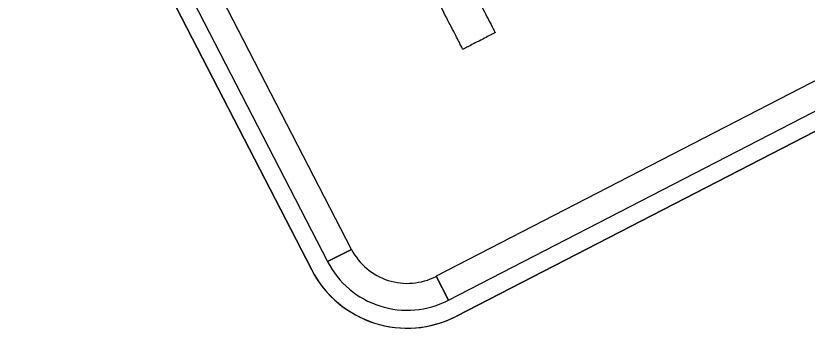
# Model space of a CAD drawing. Extents: x 2001876 to 2025694, y 804561 to 868938.
# Drawn here: x 2014390.4 to 2014490.7, y 825918.3 to 825957.9 of the extents above; entities that cross this region are included whole.
import ezdxf

# ---------------------------------------------------------------- set-up
doc = ezdxf.new("R2010")
doc.units = 0
doc.layers.add('Default', color=7, linetype='Continuous')

msp = doc.modelspace()

# ---------------------------------------------------------------- linework, layer by layer
at = {"layer": 'Default'}
for p, q in [((2014446.26, 825919.84), (2014615.98, 826007.38)), ((2014615.98, 826007.38), (2014446.26, 825919.84)), ((2014390.36, 825998.44), (2014427.88, 825925.7)), ((2014427.88, 825925.7), (2014390.36, 825998.44)), ((2014432.93, 825928.31), (2014429.9, 825926.75)), ((2014445.22, 825921.86), (2014443.65, 825924.89))]:
    msp.add_line(p, q, dxfattribs=at)
for points in [[(2014445.22, 825921.86), (2014614.94, 826009.4), (2014613.37, 826012.43), (2014443.65, 825924.89), (2014445.22, 825921.86)], [(2014392.38, 825999.48), (2014429.9, 825926.75), (2014432.93, 825928.31), (2014395.41, 826001.05), (2014392.38, 825999.48)]]:
    msp.add_lwpolyline(points, close=True, dxfattribs=at)
for radius, start in [(7.96, 207.286), (11.37, 207.286), (13.64, 207.286), (13.64, 207.2862)]:
    msp.add_arc((2014440, 825931.96), radius, start, 297.2862, dxfattribs=at)
for points in [[(2014447.05, 825953.67), (2014447.05, 825953.67), (2014438.85, 825969.58), (2014438.85, 825969.58)], [(2014448.44, 825961.04), (2014448.44, 825961.04), (2014451.15, 825955.78), (2014451.15, 825955.78)], [(2014451.15, 825955.78), (2014451.15, 825955.78), (2014447.05, 825953.67), (2014447.05, 825953.67)]]:
    msp.add_open_spline(points, degree=2, dxfattribs=at)

doc.saveas('drawing.dxf')
